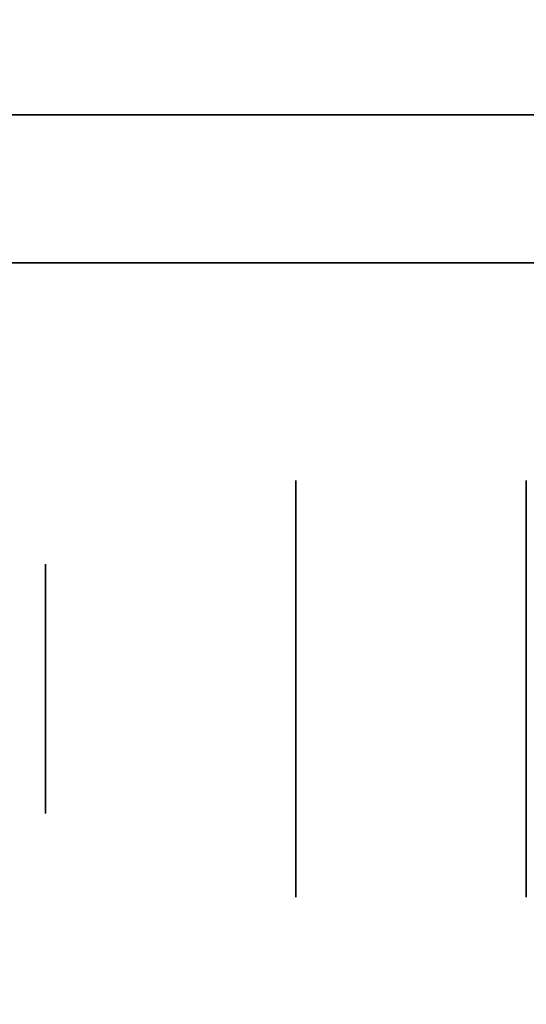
# Model space of a CAD drawing. Extents: x 248.8 to 273, y 2872.5 to 2876.7.
# Tile 170 of 656: x 254.8172 to 254.8498, y 2872.6644 to 2872.7276. Entities that reach past the tile are written whole.
import ezdxf

# ---------------------------------------------------------------- set-up
doc = ezdxf.new("R2010")
doc.units = 0
doc.header["$LTSCALE"] = 150
doc.header["$MEASUREMENT"] = 0
doc.layers.add('3DFACE_BOLT', color=7, linetype='CONTINUOUS')
doc.layers.add('3DFACE_SHAPE', color=7, linetype='CONTINUOUS')

msp = doc.modelspace()

# ---------------------------------------------------------------- linework, layer by layer
at = {"layer": '3DFACE_BOLT', "color": 1}
for points, invisible_edges in [([(254.849787, 2872.698042, -0.065), (254.849787, 2872.691354, -0.076583), (254.834987, 2872.698042, -0.065)], 14), ([(254.834987, 2872.698042, -0.065), (254.849787, 2872.691354, -0.076583), (254.834987, 2872.691354, -0.076583)], 3), ([(254.849787, 2872.691354, -0.053417), (254.849787, 2872.698042, -0.065), (254.834987, 2872.691354, -0.053417)], 14), ([(254.834987, 2872.691354, -0.053417), (254.849787, 2872.698042, -0.065), (254.834987, 2872.698042, -0.065)], 3), ([(254.834987, 2872.698042, -0.065), (254.834987, 2872.691354, -0.076583), (254.834987, 2872.691354, -0.053417)], 2), ([(254.849787, 2872.698042, -0.135), (254.849787, 2872.691354, -0.146583), (254.834987, 2872.698042, -0.135)], 14), ([(254.834987, 2872.698042, -0.135), (254.849787, 2872.691354, -0.146583), (254.834987, 2872.691354, -0.146583)], 3), ([(254.849787, 2872.691354, -0.123417), (254.849787, 2872.698042, -0.135), (254.834987, 2872.691354, -0.123417)], 14), ([(254.834987, 2872.691354, -0.123417), (254.849787, 2872.698042, -0.135), (254.834987, 2872.698042, -0.135)], 3), ([(254.834987, 2872.698042, -0.135), (254.834987, 2872.691354, -0.146583), (254.834987, 2872.691354, -0.123417)], 2), ([(254.868887, 2872.692666, -0.065), (254.868887, 2872.692275, -0.067472), (254.818887, 2872.692666, -0.065)], 14), ([(254.818887, 2872.692666, -0.065), (254.868887, 2872.692275, -0.067472), (254.818887, 2872.692275, -0.067472)], 3), ([(254.818887, 2872.692275, -0.062528), (254.868887, 2872.692666, -0.065), (254.818887, 2872.692666, -0.065)], 3), ([(254.818887, 2872.692666, -0.065), (254.818887, 2872.692275, -0.067472), (254.818887, 2872.692275, -0.062528)], 2), ([(254.868887, 2872.692666, -0.135), (254.868887, 2872.692275, -0.137472), (254.818887, 2872.692666, -0.135)], 14), ([(254.818887, 2872.692666, -0.135), (254.868887, 2872.692275, -0.137472), (254.818887, 2872.692275, -0.137472)], 3), ([(254.818887, 2872.692275, -0.132528), (254.868887, 2872.692666, -0.135), (254.818887, 2872.692666, -0.135)], 3), ([(254.818887, 2872.692666, -0.135), (254.818887, 2872.692275, -0.137472), (254.818887, 2872.692275, -0.132528)], 2), ([(254.868887, 2872.692275, -0.062528), (254.868887, 2872.692666, -0.065), (254.818887, 2872.692275, -0.062528)], 14), ([(254.868887, 2872.692275, -0.132528), (254.868887, 2872.692666, -0.135), (254.818887, 2872.692275, -0.132528)], 14), ([(254.868887, 2872.692275, -0.067472), (254.868887, 2872.691139, -0.069702), (254.818887, 2872.692275, -0.067472)], 14), ([(254.818887, 2872.692275, -0.067472), (254.868887, 2872.691139, -0.069702), (254.818887, 2872.691139, -0.069702)], 3), ([(254.868887, 2872.691139, -0.060298), (254.868887, 2872.692275, -0.062528), (254.818887, 2872.691139, -0.060298)], 14), ([(254.818887, 2872.691139, -0.060298), (254.868887, 2872.692275, -0.062528), (254.818887, 2872.692275, -0.062528)], 3), ([(254.818887, 2872.692275, -0.067472), (254.818887, 2872.691139, -0.069702), (254.818887, 2872.692275, -0.062528)], 14), ([(254.818887, 2872.692275, -0.062528), (254.818887, 2872.691139, -0.069702), (254.818887, 2872.691139, -0.060298)], 3), ([(254.868887, 2872.692275, -0.137472), (254.868887, 2872.691139, -0.139702), (254.818887, 2872.692275, -0.137472)], 14), ([(254.818887, 2872.692275, -0.137472), (254.868887, 2872.691139, -0.139702), (254.818887, 2872.691139, -0.139702)], 3), ([(254.868887, 2872.691139, -0.130298), (254.868887, 2872.692275, -0.132528), (254.818887, 2872.691139, -0.130298)], 14), ([(254.818887, 2872.691139, -0.130298), (254.868887, 2872.692275, -0.132528), (254.818887, 2872.692275, -0.132528)], 3), ([(254.818887, 2872.692275, -0.137472), (254.818887, 2872.691139, -0.139702), (254.818887, 2872.692275, -0.132528)], 14), ([(254.818887, 2872.692275, -0.132528), (254.818887, 2872.691139, -0.139702), (254.818887, 2872.691139, -0.130298)], 3), ([(254.868887, 2872.691139, -0.069702), (254.868887, 2872.689369, -0.071472), (254.818887, 2872.691139, -0.069702)], 14), ([(254.818887, 2872.691139, -0.069702), (254.868887, 2872.689369, -0.071472), (254.818887, 2872.689369, -0.071472)], 3), ([(254.868887, 2872.689369, -0.058528), (254.868887, 2872.691139, -0.060298), (254.818887, 2872.689369, -0.058528)], 14), ([(254.818887, 2872.689369, -0.058528), (254.868887, 2872.691139, -0.060298), (254.818887, 2872.691139, -0.060298)], 3), ([(254.818887, 2872.691139, -0.069702), (254.818887, 2872.689369, -0.071472), (254.818887, 2872.691139, -0.060298)], 14), ([(254.818887, 2872.691139, -0.060298), (254.818887, 2872.689369, -0.071472), (254.818887, 2872.689369, -0.058528)], 3), ([(254.868887, 2872.691139, -0.139702), (254.868887, 2872.689369, -0.141472), (254.818887, 2872.691139, -0.139702)], 14), ([(254.818887, 2872.691139, -0.139702), (254.868887, 2872.689369, -0.141472), (254.818887, 2872.689369, -0.141472)], 3), ([(254.868887, 2872.689369, -0.128528), (254.868887, 2872.691139, -0.130298), (254.818887, 2872.689369, -0.128528)], 14), ([(254.818887, 2872.689369, -0.128528), (254.868887, 2872.691139, -0.130298), (254.818887, 2872.691139, -0.130298)], 3), ([(254.818887, 2872.691139, -0.139702), (254.818887, 2872.689369, -0.141472), (254.818887, 2872.691139, -0.130298)], 14), ([(254.818887, 2872.691139, -0.130298), (254.818887, 2872.689369, -0.141472), (254.818887, 2872.689369, -0.128528)], 3), ([(254.849787, 2872.691354, -0.076583), (254.849787, 2872.677979, -0.076583), (254.834987, 2872.691354, -0.076583)], 14), ([(254.834987, 2872.691354, -0.076583), (254.849787, 2872.677979, -0.076583), (254.834987, 2872.677979, -0.076583)], 3), ([(254.849787, 2872.677979, -0.053417), (254.849787, 2872.691354, -0.053417), (254.834987, 2872.677979, -0.053417)], 14), ([(254.834987, 2872.677979, -0.053417), (254.849787, 2872.691354, -0.053417), (254.834987, 2872.691354, -0.053417)], 3), ([(254.834987, 2872.691354, -0.076583), (254.834987, 2872.677979, -0.076583), (254.834987, 2872.691354, -0.053417)], 14), ([(254.834987, 2872.691354, -0.053417), (254.834987, 2872.677979, -0.076583), (254.834987, 2872.677979, -0.053417)], 3), ([(254.849787, 2872.691354, -0.146583), (254.849787, 2872.677979, -0.146583), (254.834987, 2872.691354, -0.146583)], 14), ([(254.834987, 2872.691354, -0.146583), (254.849787, 2872.677979, -0.146583), (254.834987, 2872.677979, -0.146583)], 3), ([(254.849787, 2872.677979, -0.123417), (254.849787, 2872.691354, -0.123417), (254.834987, 2872.677979, -0.123417)], 14), ([(254.834987, 2872.677979, -0.123417), (254.849787, 2872.691354, -0.123417), (254.834987, 2872.691354, -0.123417)], 3), ([(254.834987, 2872.691354, -0.146583), (254.834987, 2872.677979, -0.146583), (254.834987, 2872.691354, -0.123417)], 14), ([(254.834987, 2872.691354, -0.123417), (254.834987, 2872.677979, -0.146583), (254.834987, 2872.677979, -0.123417)], 3), ([(254.849787, 2872.691354, -0.053417), (254.849787, 2872.677979, -0.053417), (254.849787, 2872.691354, -0.076583)], 14), ([(254.849787, 2872.691354, -0.076583), (254.849787, 2872.677979, -0.053417), (254.849787, 2872.677979, -0.076583)], 3), ([(254.849787, 2872.691354, -0.123417), (254.849787, 2872.677979, -0.123417), (254.849787, 2872.691354, -0.146583)], 14), ([(254.849787, 2872.691354, -0.146583), (254.849787, 2872.677979, -0.123417), (254.849787, 2872.677979, -0.146583)], 3), ([(254.868887, 2872.689369, -0.071472), (254.868887, 2872.687139, -0.072608), (254.818887, 2872.689369, -0.071472)], 14), ([(254.818887, 2872.689369, -0.071472), (254.868887, 2872.687139, -0.072608), (254.818887, 2872.687139, -0.072608)], 3), ([(254.868887, 2872.687139, -0.057392), (254.868887, 2872.689369, -0.058528), (254.818887, 2872.687139, -0.057392)], 14), ([(254.818887, 2872.687139, -0.057392), (254.868887, 2872.689369, -0.058528), (254.818887, 2872.689369, -0.058528)], 3), ([(254.818887, 2872.689369, -0.071472), (254.818887, 2872.687139, -0.072608), (254.818887, 2872.689369, -0.058528)], 14), ([(254.818887, 2872.689369, -0.058528), (254.818887, 2872.687139, -0.072608), (254.818887, 2872.687139, -0.057392)], 3), ([(254.868887, 2872.689369, -0.141472), (254.868887, 2872.687139, -0.142608), (254.818887, 2872.689369, -0.141472)], 14), ([(254.818887, 2872.689369, -0.141472), (254.868887, 2872.687139, -0.142608), (254.818887, 2872.687139, -0.142608)], 3), ([(254.868887, 2872.687139, -0.127392), (254.868887, 2872.689369, -0.128528), (254.818887, 2872.687139, -0.127392)], 14), ([(254.818887, 2872.687139, -0.127392), (254.868887, 2872.689369, -0.128528), (254.818887, 2872.689369, -0.128528)], 3), ([(254.818887, 2872.689369, -0.141472), (254.818887, 2872.687139, -0.142608), (254.818887, 2872.689369, -0.128528)], 14), ([(254.818887, 2872.689369, -0.128528), (254.818887, 2872.687139, -0.142608), (254.818887, 2872.687139, -0.127392)], 3), ([(254.868887, 2872.687139, -0.072608), (254.868887, 2872.684666, -0.073), (254.818887, 2872.687139, -0.072608)], 14), ([(254.818887, 2872.687139, -0.072608), (254.868887, 2872.684666, -0.073), (254.818887, 2872.684666, -0.073)], 3), ([(254.868887, 2872.684666, -0.057), (254.868887, 2872.687139, -0.057392), (254.818887, 2872.684666, -0.057)], 14), ([(254.818887, 2872.684666, -0.057), (254.868887, 2872.687139, -0.057392), (254.818887, 2872.687139, -0.057392)], 3), ([(254.818887, 2872.687139, -0.072608), (254.818887, 2872.684666, -0.073), (254.818887, 2872.687139, -0.057392)], 14), ([(254.818887, 2872.687139, -0.057392), (254.818887, 2872.684666, -0.073), (254.818887, 2872.684666, -0.057)], 3), ([(254.868887, 2872.687139, -0.142608), (254.868887, 2872.684666, -0.143), (254.818887, 2872.687139, -0.142608)], 14), ([(254.818887, 2872.687139, -0.142608), (254.868887, 2872.684666, -0.143), (254.818887, 2872.684666, -0.143)], 3), ([(254.868887, 2872.684666, -0.127), (254.868887, 2872.687139, -0.127392), (254.818887, 2872.684666, -0.127)], 14), ([(254.818887, 2872.684666, -0.127), (254.868887, 2872.687139, -0.127392), (254.818887, 2872.687139, -0.127392)], 3), ([(254.818887, 2872.687139, -0.142608), (254.818887, 2872.684666, -0.143), (254.818887, 2872.687139, -0.127392)], 14), ([(254.818887, 2872.687139, -0.127392), (254.818887, 2872.684666, -0.143), (254.818887, 2872.684666, -0.127)], 3), ([(254.868887, 2872.684666, -0.073), (254.868887, 2872.682194, -0.072608), (254.818887, 2872.684666, -0.073)], 14), ([(254.818887, 2872.684666, -0.073), (254.868887, 2872.682194, -0.072608), (254.818887, 2872.682194, -0.072608)], 3), ([(254.818887, 2872.682194, -0.057392), (254.868887, 2872.684666, -0.057), (254.818887, 2872.684666, -0.057)], 3), ([(254.818887, 2872.684666, -0.073), (254.818887, 2872.682194, -0.072608), (254.818887, 2872.684666, -0.057)], 14), ([(254.818887, 2872.684666, -0.057), (254.818887, 2872.682194, -0.072608), (254.818887, 2872.682194, -0.057392)], 3), ([(254.868887, 2872.684666, -0.143), (254.868887, 2872.682194, -0.142608), (254.818887, 2872.684666, -0.143)], 14), ([(254.818887, 2872.684666, -0.143), (254.868887, 2872.682194, -0.142608), (254.818887, 2872.682194, -0.142608)], 3), ([(254.818887, 2872.682194, -0.127392), (254.868887, 2872.684666, -0.127), (254.818887, 2872.684666, -0.127)], 3), ([(254.818887, 2872.684666, -0.143), (254.818887, 2872.682194, -0.142608), (254.818887, 2872.684666, -0.127)], 14), ([(254.818887, 2872.684666, -0.127), (254.818887, 2872.682194, -0.142608), (254.818887, 2872.682194, -0.127392)], 3), ([(254.868887, 2872.682194, -0.057392), (254.868887, 2872.684666, -0.057), (254.818887, 2872.682194, -0.057392)], 14), ([(254.868887, 2872.682194, -0.127392), (254.868887, 2872.684666, -0.127), (254.818887, 2872.682194, -0.127392)], 14), ([(254.868887, 2872.682194, -0.072608), (254.868887, 2872.679964, -0.071472), (254.818887, 2872.682194, -0.072608)], 14), ([(254.818887, 2872.682194, -0.072608), (254.868887, 2872.679964, -0.071472), (254.818887, 2872.679964, -0.071472)], 3), ([(254.868887, 2872.679964, -0.058528), (254.868887, 2872.682194, -0.057392), (254.818887, 2872.679964, -0.058528)], 14), ([(254.818887, 2872.679964, -0.058528), (254.868887, 2872.682194, -0.057392), (254.818887, 2872.682194, -0.057392)], 3), ([(254.818887, 2872.682194, -0.072608), (254.818887, 2872.679964, -0.071472), (254.818887, 2872.682194, -0.057392)], 14), ([(254.818887, 2872.682194, -0.057392), (254.818887, 2872.679964, -0.071472), (254.818887, 2872.679964, -0.058528)], 3), ([(254.868887, 2872.682194, -0.142608), (254.868887, 2872.679964, -0.141472), (254.818887, 2872.682194, -0.142608)], 14), ([(254.818887, 2872.682194, -0.142608), (254.868887, 2872.679964, -0.141472), (254.818887, 2872.679964, -0.141472)], 3), ([(254.868887, 2872.679964, -0.128528), (254.868887, 2872.682194, -0.127392), (254.818887, 2872.679964, -0.128528)], 14), ([(254.818887, 2872.679964, -0.128528), (254.868887, 2872.682194, -0.127392), (254.818887, 2872.682194, -0.127392)], 3), ([(254.818887, 2872.682194, -0.142608), (254.818887, 2872.679964, -0.141472), (254.818887, 2872.682194, -0.127392)], 14), ([(254.818887, 2872.682194, -0.127392), (254.818887, 2872.679964, -0.141472), (254.818887, 2872.679964, -0.128528)], 3), ([(254.868887, 2872.679964, -0.071472), (254.868887, 2872.678194, -0.069702), (254.818887, 2872.679964, -0.071472)], 14), ([(254.818887, 2872.679964, -0.071472), (254.868887, 2872.678194, -0.069702), (254.818887, 2872.678194, -0.069702)], 3), ([(254.868887, 2872.678194, -0.060298), (254.868887, 2872.679964, -0.058528), (254.818887, 2872.678194, -0.060298)], 14), ([(254.818887, 2872.678194, -0.060298), (254.868887, 2872.679964, -0.058528), (254.818887, 2872.679964, -0.058528)], 3), ([(254.818887, 2872.679964, -0.071472), (254.818887, 2872.678194, -0.069702), (254.818887, 2872.679964, -0.058528)], 14), ([(254.818887, 2872.679964, -0.058528), (254.818887, 2872.678194, -0.069702), (254.818887, 2872.678194, -0.060298)], 3), ([(254.868887, 2872.679964, -0.141472), (254.868887, 2872.678194, -0.139702), (254.818887, 2872.679964, -0.141472)], 14), ([(254.818887, 2872.679964, -0.141472), (254.868887, 2872.678194, -0.139702), (254.818887, 2872.678194, -0.139702)], 3), ([(254.868887, 2872.678194, -0.130298), (254.868887, 2872.679964, -0.128528), (254.818887, 2872.678194, -0.130298)], 14), ([(254.818887, 2872.678194, -0.130298), (254.868887, 2872.679964, -0.128528), (254.818887, 2872.679964, -0.128528)], 3), ([(254.818887, 2872.679964, -0.141472), (254.818887, 2872.678194, -0.139702), (254.818887, 2872.679964, -0.128528)], 14), ([(254.818887, 2872.679964, -0.128528), (254.818887, 2872.678194, -0.139702), (254.818887, 2872.678194, -0.130298)], 3), ([(254.868887, 2872.678194, -0.069702), (254.868887, 2872.677058, -0.067472), (254.818887, 2872.678194, -0.069702)], 14), ([(254.818887, 2872.678194, -0.069702), (254.868887, 2872.677058, -0.067472), (254.818887, 2872.677058, -0.067472)], 3), ([(254.868887, 2872.677058, -0.062528), (254.868887, 2872.678194, -0.060298), (254.818887, 2872.677058, -0.062528)], 14), ([(254.818887, 2872.677058, -0.062528), (254.868887, 2872.678194, -0.060298), (254.818887, 2872.678194, -0.060298)], 3), ([(254.818887, 2872.678194, -0.069702), (254.818887, 2872.677058, -0.067472), (254.818887, 2872.678194, -0.060298)], 14), ([(254.818887, 2872.678194, -0.060298), (254.818887, 2872.677058, -0.067472), (254.818887, 2872.677058, -0.062528)], 3), ([(254.868887, 2872.678194, -0.139702), (254.868887, 2872.677058, -0.137472), (254.818887, 2872.678194, -0.139702)], 14), ([(254.818887, 2872.678194, -0.139702), (254.868887, 2872.677058, -0.137472), (254.818887, 2872.677058, -0.137472)], 3), ([(254.868887, 2872.677058, -0.132528), (254.868887, 2872.678194, -0.130298), (254.818887, 2872.677058, -0.132528)], 14), ([(254.818887, 2872.677058, -0.132528), (254.868887, 2872.678194, -0.130298), (254.818887, 2872.678194, -0.130298)], 3), ([(254.818887, 2872.678194, -0.139702), (254.818887, 2872.677058, -0.137472), (254.818887, 2872.678194, -0.130298)], 14), ([(254.818887, 2872.678194, -0.130298), (254.818887, 2872.677058, -0.137472), (254.818887, 2872.677058, -0.132528)], 3), ([(254.849787, 2872.677979, -0.076583), (254.849787, 2872.671292, -0.065), (254.834987, 2872.677979, -0.076583)], 14), ([(254.834987, 2872.677979, -0.076583), (254.849787, 2872.671292, -0.065), (254.834987, 2872.671292, -0.065)], 3), ([(254.849787, 2872.671292, -0.065), (254.849787, 2872.677979, -0.053417), (254.834987, 2872.671292, -0.065)], 14), ([(254.834987, 2872.671292, -0.065), (254.849787, 2872.677979, -0.053417), (254.834987, 2872.677979, -0.053417)], 3), ([(254.834987, 2872.677979, -0.076583), (254.834987, 2872.671292, -0.065), (254.834987, 2872.677979, -0.053417)], 12), ([(254.849787, 2872.677979, -0.146583), (254.849787, 2872.671292, -0.135), (254.834987, 2872.677979, -0.146583)], 14), ([(254.834987, 2872.677979, -0.146583), (254.849787, 2872.671292, -0.135), (254.834987, 2872.671292, -0.135)], 3), ([(254.849787, 2872.671292, -0.135), (254.849787, 2872.677979, -0.123417), (254.834987, 2872.671292, -0.135)], 14), ([(254.834987, 2872.671292, -0.135), (254.849787, 2872.677979, -0.123417), (254.834987, 2872.677979, -0.123417)], 3), ([(254.834987, 2872.677979, -0.146583), (254.834987, 2872.671292, -0.135), (254.834987, 2872.677979, -0.123417)], 12), ([(254.849787, 2872.677979, -0.053417), (254.849787, 2872.671292, -0.065), (254.849787, 2872.677979, -0.076583)], 12), ([(254.849787, 2872.677979, -0.123417), (254.849787, 2872.671292, -0.135), (254.849787, 2872.677979, -0.146583)], 12), ([(254.868887, 2872.677058, -0.067472), (254.868887, 2872.676666, -0.065), (254.818887, 2872.677058, -0.067472)], 14), ([(254.818887, 2872.677058, -0.067472), (254.868887, 2872.676666, -0.065), (254.818887, 2872.676666, -0.065)], 3), ([(254.868887, 2872.676666, -0.065), (254.868887, 2872.677058, -0.062528), (254.818887, 2872.676666, -0.065)], 14), ([(254.818887, 2872.676666, -0.065), (254.868887, 2872.677058, -0.062528), (254.818887, 2872.677058, -0.062528)], 3), ([(254.818887, 2872.677058, -0.067472), (254.818887, 2872.676666, -0.065), (254.818887, 2872.677058, -0.062528)], 12), ([(254.868887, 2872.677058, -0.137472), (254.868887, 2872.676666, -0.135), (254.818887, 2872.677058, -0.137472)], 14), ([(254.818887, 2872.677058, -0.137472), (254.868887, 2872.676666, -0.135), (254.818887, 2872.676666, -0.135)], 3), ([(254.868887, 2872.676666, -0.135), (254.868887, 2872.677058, -0.132528), (254.818887, 2872.676666, -0.135)], 14), ([(254.818887, 2872.676666, -0.135), (254.868887, 2872.677058, -0.132528), (254.818887, 2872.677058, -0.132528)], 3), ([(254.818887, 2872.677058, -0.137472), (254.818887, 2872.676666, -0.135), (254.818887, 2872.677058, -0.132528)], 12)]:
    msp.add_3dface(points, dxfattribs=dict(at, invisible_edges=invisible_edges))
at = {"layer": '3DFACE_SHAPE', "color": 13}
for points, invisible_edges in [([(254.856187, 2872.521516, -0.1905), (254.856187, 2876.721516, -0.1905), (254.759337, 2872.521516, -0.1905)], 2), ([(254.856187, 2876.721516, -0.1905), (254.759337, 2876.721516, -0.1905), (254.759337, 2872.521516, -0.1905)], 12), ([(254.856187, 2874.558366, -0.0095), (254.856187, 2872.684666, -0.0095), (254.759337, 2876.721516, -0.0095)], 14), ([(254.759337, 2876.721516, -0.0095), (254.856187, 2872.684666, -0.0095), (254.856187, 2872.558366, -0.0095)], 13), ([(254.759337, 2872.521516, -0.0095), (254.759337, 2876.721516, -0.0095), (254.856187, 2872.558366, -0.0095)], 14), ([(254.959337, 2872.521516), (254.959337, 2876.721516), (254.759337, 2872.521516)], 2), ([(254.959337, 2876.721516), (254.759337, 2876.721516), (254.759337, 2872.521516)], 12), ([(254.759337, 2872.521516, -0.2), (254.759337, 2876.721516, -0.2), (254.959337, 2872.521516, -0.2)], 2), ([(254.759337, 2876.721516, -0.2), (254.959337, 2876.721516, -0.2), (254.959337, 2872.521516, -0.2)], 12), ([(254.759337, 2872.712016, -1), (254.759337, 2872.721516, -1), (254.856187, 2872.712016, -1)], 2), ([(254.759337, 2872.721516, -1), (254.959337, 2872.721516, -1), (254.856187, 2872.712016, -1)], 14), ([(254.759337, 2872.712016, -0.2), (254.856187, 2872.712016, -0.2), (254.759337, 2872.721516, -0.2)], 2), ([(254.856187, 2872.712016, -0.2), (254.862487, 2872.712016, -0.2), (254.759337, 2872.721516, -0.2)], 15), ([(254.759337, 2872.721516, -0.2), (254.862487, 2872.712016, -0.2), (254.959337, 2872.721516, -0.2)], 3), ([(254.759337, 2872.721516, -1), (254.759337, 2872.721516, -0.2), (254.959337, 2872.721516, -1)], 2), ([(254.759337, 2872.721516, -0.2), (254.959337, 2872.721516, -0.2), (254.959337, 2872.721516, -1)], 12), ([(254.856187, 2872.712016, -1), (254.856187, 2872.712016, -0.2), (254.759337, 2872.712016, -1)], 2), ([(254.856187, 2872.712016, -0.2), (254.759337, 2872.712016, -0.2), (254.759337, 2872.712016, -1)], 12)]:
    msp.add_3dface(points, dxfattribs=dict(at, invisible_edges=invisible_edges))

doc.saveas('drawing.dxf')
